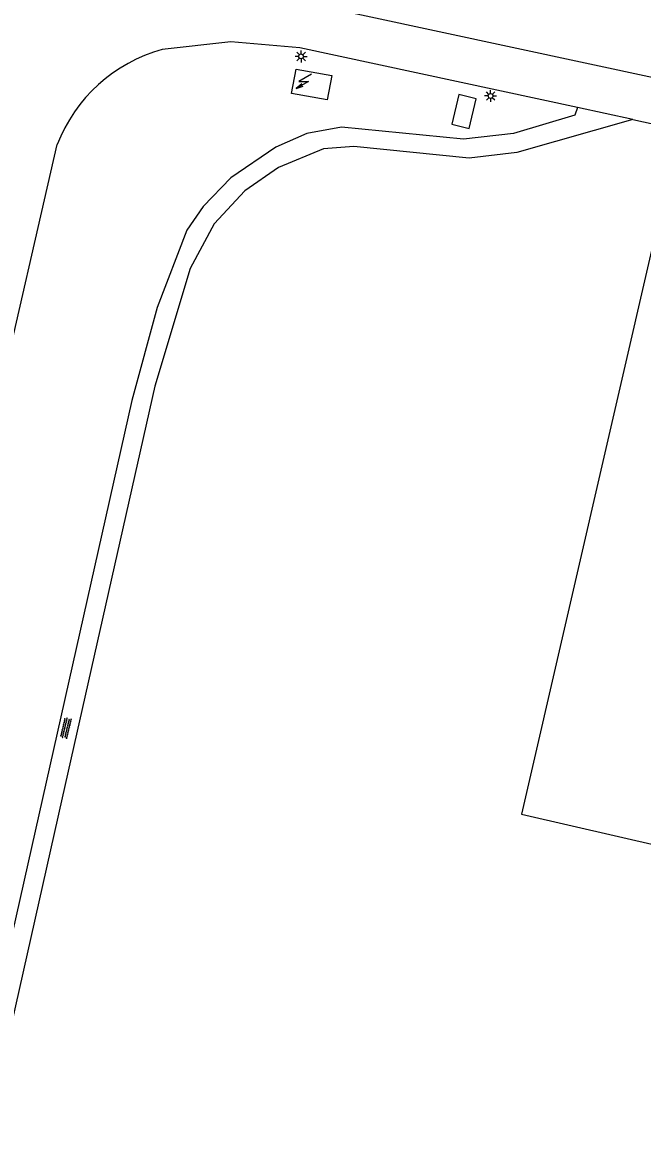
# Model space of a CAD drawing. Extents: x 124000 to 129000, y 395500 to 397503.
# Drawn here: x 128671.7 to 128736.6, y 396860.8 to 396978.7 of the extents above; entities that cross this region are included whole.
import ezdxf

# ---------------------------------------------------------------- set-up
doc = ezdxf.new("R2010")
doc.units = 0
for name, color, linetype in [('gg-bbg-bijgebouw', 7, 'Continuous'), ('gg-bbg-hoofdgebouw', 7, 'Continuous'), ('gg-knt-onverhard', 7, 'Continuous'), ('gg-knt-verharding', 7, 'Continuous'), ('gt-symb-lichtmast', 7, 'Continuous'), ('gt-symb-overige verharding', 7, 'Continuous'), ('gt-symb-trafo symbool', 7, 'Continuous')]:
    doc.layers.add(name, color=color, linetype=linetype)

# ---------------------------------------------------------------- blocks, each defined once
blk = doc.blocks.new('gt0-OVH')
at = {"layer": 'gt-symb-overige verharding'}
for points in [[(-0.97, 0.3), (-0.97, 0.31), (-0.96, 0.32), (-0.97, 0.33), (-0.97, 0.34), (-0.98, 0.35), (-0.99, 0.35), (-1, 0.36), (-1.01, 0.35), (-1.02, 0.35), (-1.03, 0.34), (-1.03, 0.33), (-1.04, 0.32), (-1.03, 0.31), (-1.03, 0.3), (-1.02, 0.29), (-1.01, 0.29), (-1, 0.28), (-0.99, 0.29), (-0.98, 0.29)], [(-0.87, 0.11), (-0.87, 0.12), (-0.86, 0.13), (-0.87, 0.14), (-0.87, 0.15), (-0.88, 0.16), (-0.89, 0.16), (-0.9, 0.16), (-0.91, 0.16), (-0.92, 0.16), (-0.93, 0.15), (-0.93, 0.14), (-0.94, 0.13), (-0.93, 0.12), (-0.93, 0.11), (-0.92, 0.1), (-0.91, 0.09), (-0.9, 0.09), (-0.89, 0.09), (-0.88, 0.1)], [(-0.77, 0.3), (-0.77, 0.31), (-0.76, 0.32), (-0.77, 0.33), (-0.77, 0.34), (-0.78, 0.35), (-0.79, 0.35), (-0.8, 0.36), (-0.81, 0.35), (-0.82, 0.35), (-0.83, 0.34), (-0.83, 0.33), (-0.84, 0.32), (-0.83, 0.31), (-0.83, 0.3), (-0.82, 0.29), (-0.81, 0.29), (-0.8, 0.28), (-0.79, 0.29), (-0.78, 0.29)], [(-0.67, 0.11), (-0.67, 0.12), (-0.66, 0.13), (-0.67, 0.14), (-0.67, 0.15), (-0.68, 0.16), (-0.69, 0.16), (-0.7, 0.16), (-0.71, 0.16), (-0.72, 0.16), (-0.73, 0.15), (-0.73, 0.14), (-0.74, 0.13), (-0.73, 0.12), (-0.73, 0.11), (-0.72, 0.1), (-0.71, 0.09), (-0.7, 0.09), (-0.69, 0.09), (-0.68, 0.1)], [(-0.57, 0.3), (-0.57, 0.31), (-0.56, 0.32), (-0.57, 0.33), (-0.57, 0.34), (-0.58, 0.35), (-0.59, 0.35), (-0.6, 0.36), (-0.61, 0.35), (-0.62, 0.35), (-0.63, 0.34), (-0.63, 0.33), (-0.64, 0.32), (-0.63, 0.31), (-0.63, 0.3), (-0.62, 0.29), (-0.61, 0.29), (-0.6, 0.28), (-0.59, 0.29), (-0.58, 0.29)], [(-0.47, 0.11), (-0.47, 0.12), (-0.46, 0.13), (-0.47, 0.14), (-0.47, 0.15), (-0.48, 0.16), (-0.49, 0.16), (-0.5, 0.16), (-0.51, 0.16), (-0.52, 0.16), (-0.53, 0.15), (-0.53, 0.14), (-0.54, 0.13), (-0.53, 0.12), (-0.53, 0.11), (-0.52, 0.1), (-0.51, 0.09), (-0.5, 0.09), (-0.49, 0.09), (-0.48, 0.1)], [(-0.37, 0.3), (-0.37, 0.31), (-0.36, 0.32), (-0.37, 0.33), (-0.37, 0.34), (-0.38, 0.35), (-0.39, 0.35), (-0.4, 0.36), (-0.41, 0.35), (-0.42, 0.35), (-0.43, 0.34), (-0.43, 0.33), (-0.44, 0.32), (-0.43, 0.31), (-0.43, 0.3), (-0.42, 0.29), (-0.41, 0.29), (-0.4, 0.28), (-0.39, 0.29), (-0.38, 0.29)], [(-0.27, 0.11), (-0.27, 0.12), (-0.26, 0.13), (-0.27, 0.14), (-0.27, 0.15), (-0.28, 0.16), (-0.29, 0.16), (-0.3, 0.16), (-0.31, 0.16), (-0.32, 0.16), (-0.33, 0.15), (-0.33, 0.14), (-0.34, 0.13), (-0.33, 0.12), (-0.33, 0.11), (-0.32, 0.1), (-0.31, 0.09), (-0.3, 0.09), (-0.29, 0.09), (-0.28, 0.1)], [(-0.17, 0.3), (-0.17, 0.31), (-0.16, 0.32), (-0.17, 0.33), (-0.17, 0.34), (-0.18, 0.35), (-0.19, 0.35), (-0.2, 0.36), (-0.21, 0.35), (-0.22, 0.35), (-0.23, 0.34), (-0.23, 0.33), (-0.24, 0.32), (-0.23, 0.31), (-0.23, 0.3), (-0.22, 0.29), (-0.21, 0.29), (-0.2, 0.28), (-0.19, 0.29), (-0.18, 0.29)], [(-0.07, 0.11), (-0.07, 0.12), (-0.06, 0.13), (-0.07, 0.14), (-0.07, 0.15), (-0.08, 0.16), (-0.09, 0.16), (-0.1, 0.16), (-0.11, 0.16), (-0.12, 0.16), (-0.13, 0.15), (-0.13, 0.14), (-0.14, 0.13), (-0.13, 0.12), (-0.13, 0.11), (-0.12, 0.1), (-0.11, 0.09), (-0.1, 0.09), (-0.09, 0.09), (-0.08, 0.1)], [(0.03, 0.3), (0.03, 0.31), (0.04, 0.32), (0.03, 0.33), (0.03, 0.34), (0.02, 0.35), (0.01, 0.35), (0, 0.36), (-0.01, 0.35), (-0.02, 0.35), (-0.03, 0.34), (-0.03, 0.33), (-0.04, 0.32), (-0.03, 0.31), (-0.03, 0.3), (-0.02, 0.29), (-0.01, 0.29), (0, 0.28), (0.01, 0.29), (0.02, 0.29)], [(0.13, 0.11), (0.13, 0.12), (0.14, 0.13), (0.13, 0.14), (0.13, 0.15), (0.12, 0.16), (0.11, 0.16), (0.1, 0.16), (0.09, 0.16), (0.08, 0.16), (0.07, 0.15), (0.07, 0.14), (0.06, 0.13), (0.07, 0.12), (0.07, 0.11), (0.08, 0.1), (0.09, 0.09), (0.1, 0.09), (0.11, 0.09), (0.12, 0.1)], [(0.23, 0.3), (0.23, 0.31), (0.24, 0.32), (0.23, 0.33), (0.23, 0.34), (0.22, 0.35), (0.21, 0.35), (0.2, 0.36), (0.19, 0.35), (0.18, 0.35), (0.17, 0.34), (0.17, 0.33), (0.16, 0.32), (0.17, 0.31), (0.17, 0.3), (0.18, 0.29), (0.19, 0.29), (0.2, 0.28), (0.21, 0.29), (0.22, 0.29)], [(0.33, 0.11), (0.33, 0.12), (0.34, 0.13), (0.33, 0.14), (0.33, 0.15), (0.32, 0.16), (0.31, 0.16), (0.3, 0.16), (0.29, 0.16), (0.28, 0.16), (0.27, 0.15), (0.27, 0.14), (0.26, 0.13), (0.27, 0.12), (0.27, 0.11), (0.28, 0.1), (0.29, 0.09), (0.3, 0.09), (0.31, 0.09), (0.32, 0.1)], [(0.43, 0.3), (0.43, 0.31), (0.44, 0.32), (0.43, 0.33), (0.43, 0.34), (0.42, 0.35), (0.41, 0.35), (0.4, 0.36), (0.39, 0.35), (0.38, 0.35), (0.37, 0.34), (0.37, 0.33), (0.36, 0.32), (0.37, 0.31), (0.37, 0.3), (0.38, 0.29), (0.39, 0.29), (0.4, 0.28), (0.41, 0.29), (0.42, 0.29)], [(0.53, 0.11), (0.53, 0.12), (0.54, 0.13), (0.53, 0.14), (0.53, 0.15), (0.52, 0.16), (0.51, 0.16), (0.5, 0.16), (0.49, 0.16), (0.48, 0.16), (0.47, 0.15), (0.47, 0.14), (0.46, 0.13), (0.47, 0.12), (0.47, 0.11), (0.48, 0.1), (0.49, 0.09), (0.5, 0.09), (0.51, 0.09), (0.52, 0.1)], [(0.63, 0.3), (0.63, 0.31), (0.64, 0.32), (0.63, 0.33), (0.63, 0.34), (0.62, 0.35), (0.61, 0.35), (0.6, 0.36), (0.59, 0.35), (0.58, 0.35), (0.57, 0.34), (0.57, 0.33), (0.56, 0.32), (0.57, 0.31), (0.57, 0.3), (0.58, 0.29), (0.59, 0.29), (0.6, 0.28), (0.61, 0.29), (0.62, 0.29)], [(0.73, 0.11), (0.73, 0.12), (0.74, 0.13), (0.73, 0.14), (0.73, 0.15), (0.72, 0.16), (0.71, 0.16), (0.7, 0.16), (0.69, 0.16), (0.68, 0.16), (0.67, 0.15), (0.67, 0.14), (0.66, 0.13), (0.67, 0.12), (0.67, 0.11), (0.68, 0.1), (0.69, 0.09), (0.7, 0.09), (0.71, 0.09), (0.72, 0.1)], [(0.83, 0.3), (0.83, 0.31), (0.84, 0.32), (0.83, 0.33), (0.83, 0.34), (0.82, 0.35), (0.81, 0.35), (0.8, 0.36), (0.79, 0.35), (0.78, 0.35), (0.77, 0.34), (0.77, 0.33), (0.76, 0.32), (0.77, 0.31), (0.77, 0.3), (0.78, 0.29), (0.79, 0.29), (0.8, 0.28), (0.81, 0.29), (0.82, 0.29)], [(0.93, 0.11), (0.93, 0.12), (0.94, 0.13), (0.93, 0.14), (0.93, 0.15), (0.92, 0.16), (0.91, 0.16), (0.9, 0.16), (0.89, 0.16), (0.88, 0.16), (0.87, 0.15), (0.87, 0.14), (0.86, 0.13), (0.87, 0.12), (0.87, 0.11), (0.88, 0.1), (0.89, 0.09), (0.9, 0.09), (0.91, 0.09), (0.92, 0.1)], [(1.03, 0.3), (1.03, 0.31), (1.04, 0.32), (1.03, 0.33), (1.03, 0.34), (1.02, 0.35), (1.01, 0.35), (1, 0.36), (0.99, 0.35), (0.98, 0.35), (0.97, 0.34), (0.97, 0.33), (0.96, 0.32), (0.97, 0.31), (0.97, 0.3), (0.98, 0.29), (0.99, 0.29), (1, 0.28), (1.01, 0.29), (1.02, 0.29)], [(-0.97, -0.14), (-0.97, -0.13), (-0.96, -0.12), (-0.97, -0.11), (-0.97, -0.1), (-0.98, -0.09), (-0.99, -0.09), (-1, -0.08), (-1.01, -0.09), (-1.02, -0.09), (-1.03, -0.1), (-1.03, -0.11), (-1.04, -0.12), (-1.03, -0.13), (-1.03, -0.14), (-1.02, -0.15), (-1.01, -0.15), (-1, -0.16), (-0.99, -0.15), (-0.98, -0.15)], [(-0.87, -0.33), (-0.87, -0.32), (-0.86, -0.31), (-0.87, -0.3), (-0.87, -0.29), (-0.88, -0.28), (-0.89, -0.28), (-0.9, -0.28), (-0.91, -0.28), (-0.92, -0.28), (-0.93, -0.29), (-0.93, -0.3), (-0.94, -0.31), (-0.93, -0.32), (-0.93, -0.33), (-0.92, -0.34), (-0.91, -0.35), (-0.9, -0.35), (-0.89, -0.35), (-0.88, -0.34)], [(-0.77, -0.14), (-0.77, -0.13), (-0.76, -0.12), (-0.77, -0.11), (-0.77, -0.1), (-0.78, -0.09), (-0.79, -0.09), (-0.8, -0.08), (-0.81, -0.09), (-0.82, -0.09), (-0.83, -0.1), (-0.83, -0.11), (-0.84, -0.12), (-0.83, -0.13), (-0.83, -0.14), (-0.82, -0.15), (-0.81, -0.15), (-0.8, -0.16), (-0.79, -0.15), (-0.78, -0.15)], [(-0.67, -0.33), (-0.67, -0.32), (-0.66, -0.31), (-0.67, -0.3), (-0.67, -0.29), (-0.68, -0.28), (-0.69, -0.28), (-0.7, -0.28), (-0.71, -0.28), (-0.72, -0.28), (-0.73, -0.29), (-0.73, -0.3), (-0.74, -0.31), (-0.73, -0.32), (-0.73, -0.33), (-0.72, -0.34), (-0.71, -0.35), (-0.7, -0.35), (-0.69, -0.35), (-0.68, -0.34)], [(-0.57, -0.14), (-0.57, -0.13), (-0.56, -0.12), (-0.57, -0.11), (-0.57, -0.1), (-0.58, -0.09), (-0.59, -0.09), (-0.6, -0.08), (-0.61, -0.09), (-0.62, -0.09), (-0.63, -0.1), (-0.63, -0.11), (-0.64, -0.12), (-0.63, -0.13), (-0.63, -0.14), (-0.62, -0.15), (-0.61, -0.15), (-0.6, -0.16), (-0.59, -0.15), (-0.58, -0.15)], [(-0.47, -0.33), (-0.47, -0.32), (-0.46, -0.31), (-0.47, -0.3), (-0.47, -0.29), (-0.48, -0.28), (-0.49, -0.28), (-0.5, -0.28), (-0.51, -0.28), (-0.52, -0.28), (-0.53, -0.29), (-0.53, -0.3), (-0.54, -0.31), (-0.53, -0.32), (-0.53, -0.33), (-0.52, -0.34), (-0.51, -0.35), (-0.5, -0.35), (-0.49, -0.35), (-0.48, -0.34)], [(-0.37, -0.14), (-0.37, -0.13), (-0.36, -0.12), (-0.37, -0.11), (-0.37, -0.1), (-0.38, -0.09), (-0.39, -0.09), (-0.4, -0.08), (-0.41, -0.09), (-0.42, -0.09), (-0.43, -0.1), (-0.43, -0.11), (-0.44, -0.12), (-0.43, -0.13), (-0.43, -0.14), (-0.42, -0.15), (-0.41, -0.15), (-0.4, -0.16), (-0.39, -0.15), (-0.38, -0.15)], [(-0.27, -0.33), (-0.27, -0.32), (-0.26, -0.31), (-0.27, -0.3), (-0.27, -0.29), (-0.28, -0.28), (-0.29, -0.28), (-0.3, -0.28), (-0.31, -0.28), (-0.32, -0.28), (-0.33, -0.29), (-0.33, -0.3), (-0.34, -0.31), (-0.33, -0.32), (-0.33, -0.33), (-0.32, -0.34), (-0.31, -0.35), (-0.3, -0.35), (-0.29, -0.35), (-0.28, -0.34)], [(-0.17, -0.14), (-0.17, -0.13), (-0.16, -0.12), (-0.17, -0.11), (-0.17, -0.1), (-0.18, -0.09), (-0.19, -0.09), (-0.2, -0.08), (-0.21, -0.09), (-0.22, -0.09), (-0.23, -0.1), (-0.23, -0.11), (-0.24, -0.12), (-0.23, -0.13), (-0.23, -0.14), (-0.22, -0.15), (-0.21, -0.15), (-0.2, -0.16), (-0.19, -0.15), (-0.18, -0.15)], [(-0.07, -0.33), (-0.07, -0.32), (-0.06, -0.31), (-0.07, -0.3), (-0.07, -0.29), (-0.08, -0.28), (-0.09, -0.28), (-0.1, -0.28), (-0.11, -0.28), (-0.12, -0.28), (-0.13, -0.29), (-0.13, -0.3), (-0.14, -0.31), (-0.13, -0.32), (-0.13, -0.33), (-0.12, -0.34), (-0.11, -0.35), (-0.1, -0.35), (-0.09, -0.35), (-0.08, -0.34)], [(0.03, -0.14), (0.03, -0.13), (0.04, -0.12), (0.03, -0.11), (0.03, -0.1), (0.02, -0.09), (0.01, -0.09), (0, -0.08), (-0.01, -0.09), (-0.02, -0.09), (-0.03, -0.1), (-0.03, -0.11), (-0.04, -0.12), (-0.03, -0.13), (-0.03, -0.14), (-0.02, -0.15), (-0.01, -0.15), (0, -0.16), (0.01, -0.15), (0.02, -0.15)], [(0.13, -0.33), (0.13, -0.32), (0.14, -0.31), (0.13, -0.3), (0.13, -0.29), (0.12, -0.28), (0.11, -0.28), (0.1, -0.28), (0.09, -0.28), (0.08, -0.28), (0.07, -0.29), (0.07, -0.3), (0.06, -0.31), (0.07, -0.32), (0.07, -0.33), (0.08, -0.34), (0.09, -0.35), (0.1, -0.35), (0.11, -0.35), (0.12, -0.34)], [(0.23, -0.14), (0.23, -0.13), (0.24, -0.12), (0.23, -0.11), (0.23, -0.1), (0.22, -0.09), (0.21, -0.09), (0.2, -0.08), (0.19, -0.09), (0.18, -0.09), (0.17, -0.1), (0.17, -0.11), (0.16, -0.12), (0.17, -0.13), (0.17, -0.14), (0.18, -0.15), (0.19, -0.15), (0.2, -0.16), (0.21, -0.15), (0.22, -0.15)], [(0.33, -0.33), (0.33, -0.32), (0.34, -0.31), (0.33, -0.3), (0.33, -0.29), (0.32, -0.28), (0.31, -0.28), (0.3, -0.28), (0.29, -0.28), (0.28, -0.28), (0.27, -0.29), (0.27, -0.3), (0.26, -0.31), (0.27, -0.32), (0.27, -0.33), (0.28, -0.34), (0.29, -0.35), (0.3, -0.35), (0.31, -0.35), (0.32, -0.34)], [(0.43, -0.14), (0.43, -0.13), (0.44, -0.12), (0.43, -0.11), (0.43, -0.1), (0.42, -0.09), (0.41, -0.09), (0.4, -0.08), (0.39, -0.09), (0.38, -0.09), (0.37, -0.1), (0.37, -0.11), (0.36, -0.12), (0.37, -0.13), (0.37, -0.14), (0.38, -0.15), (0.39, -0.15), (0.4, -0.16), (0.41, -0.15), (0.42, -0.15)], [(0.53, -0.33), (0.53, -0.32), (0.54, -0.31), (0.53, -0.3), (0.53, -0.29), (0.52, -0.28), (0.51, -0.28), (0.5, -0.28), (0.49, -0.28), (0.48, -0.28), (0.47, -0.29), (0.47, -0.3), (0.46, -0.31), (0.47, -0.32), (0.47, -0.33), (0.48, -0.34), (0.49, -0.35), (0.5, -0.35), (0.51, -0.35), (0.52, -0.34)], [(0.63, -0.14), (0.63, -0.13), (0.64, -0.12), (0.63, -0.11), (0.63, -0.1), (0.62, -0.09), (0.61, -0.09), (0.6, -0.08), (0.59, -0.09), (0.58, -0.09), (0.57, -0.1), (0.57, -0.11), (0.56, -0.12), (0.57, -0.13), (0.57, -0.14), (0.58, -0.15), (0.59, -0.15), (0.6, -0.16), (0.61, -0.15), (0.62, -0.15)], [(0.73, -0.33), (0.73, -0.32), (0.74, -0.31), (0.73, -0.3), (0.73, -0.29), (0.72, -0.28), (0.71, -0.28), (0.7, -0.28), (0.69, -0.28), (0.68, -0.28), (0.67, -0.29), (0.67, -0.3), (0.66, -0.31), (0.67, -0.32), (0.67, -0.33), (0.68, -0.34), (0.69, -0.35), (0.7, -0.35), (0.71, -0.35), (0.72, -0.34)], [(0.83, -0.14), (0.83, -0.13), (0.84, -0.12), (0.83, -0.11), (0.83, -0.1), (0.82, -0.09), (0.81, -0.09), (0.8, -0.08), (0.79, -0.09), (0.78, -0.09), (0.77, -0.1), (0.77, -0.11), (0.76, -0.12), (0.77, -0.13), (0.77, -0.14), (0.78, -0.15), (0.79, -0.15), (0.8, -0.16), (0.81, -0.15), (0.82, -0.15)], [(0.93, -0.33), (0.93, -0.32), (0.94, -0.31), (0.93, -0.3), (0.93, -0.29), (0.92, -0.28), (0.91, -0.28), (0.9, -0.28), (0.89, -0.28), (0.88, -0.28), (0.87, -0.29), (0.87, -0.3), (0.86, -0.31), (0.87, -0.32), (0.87, -0.33), (0.88, -0.34), (0.89, -0.35), (0.9, -0.35), (0.91, -0.35), (0.92, -0.34)], [(1.03, -0.14), (1.03, -0.13), (1.04, -0.12), (1.03, -0.11), (1.03, -0.1), (1.02, -0.09), (1.01, -0.09), (1, -0.08), (0.99, -0.09), (0.98, -0.09), (0.97, -0.1), (0.97, -0.11), (0.96, -0.12), (0.97, -0.13), (0.97, -0.14), (0.98, -0.15), (0.99, -0.15), (1, -0.16), (1.01, -0.15), (1.02, -0.15)]]:
    blk.add_lwpolyline(points, close=True, dxfattribs=at)
blk = doc.blocks.new('gt0-LMAST')
at = {"layer": 'gt-symb-lichtmast'}
for p, q in [((-0.18, 0.17), (-0.45, 0.44)), ((-0.01, 0.25), (-0.01, 0.62)), ((0.17, 0.17), (0.44, 0.44)), ((-0.26, 0), (-0.63, 0)), ((-0.18, -0.18), (-0.45, -0.45)), ((-0.01, -0.25), (-0.01, -0.63)), ((0.44, -0.45), (0.17, -0.18)), ((0.24, 0), (0.62, 0))]:
    blk.add_line(p, q, dxfattribs=at)
blk.add_circle((-0.01, 0), 0.25, dxfattribs=at)
blk = doc.blocks.new('gt0-HSP')
at = {"layer": 'gt-symb-trafo symbool'}
for points in [[(0.77, 0.75), (-0.53, 0), (0.47, 0), (-0.83, -0.75)], [(-0.22, -0.24), (-0.83, -0.75), (-0.08, -0.48)]]:
    blk.add_lwpolyline(points, dxfattribs=at)

msp = doc.modelspace()

# ---------------------------------------------------------------- linework, layer by layer
at = {"layer": 'gg-bbg-bijgebouw'}
for points in [[(128699.85, 396971.26), (128700.34, 396973.81), (128704.07, 396973.12), (128703.59, 396970.57), (128699.85, 396971.26)], [(128719.22, 396970.69), (128717.4, 396971.13), (128716.65, 396968.03), (128718.47, 396967.59), (128719.22, 396970.69)]]:
    msp.add_lwpolyline(points, dxfattribs=at)
at = {"layer": 'gg-bbg-hoofdgebouw'}
msp.add_lwpolyline([(128753.24, 396954.05), (128738.23, 396957.54), (128723.96, 396895.73), (128738.99, 396892.27), (128739, 396892.31)], dxfattribs=at)
at = {"layer": 'gg-knt-onverhard'}
for points in [[(128729.83, 396969.77), (128729.55, 396968.98), (128723.12, 396967.05), (128717.88, 396966.48), (128705.11, 396967.73), (128701.47, 396967.05), (128698.22, 396965.64), (128693.49, 396962.43), (128690.59, 396959.4), (128688.89, 396956.92), (128685.77, 396948.82), (128683.12, 396939.08), (128664.75, 396857.39), (128664.29, 396851.28), (128655.46, 396834.46), (128652.93, 396826.96), (128632.74, 396739)], [(128735.63, 396968.52), (128723.49, 396965.07), (128718.47, 396964.46), (128706.39, 396965.7), (128703.22, 396965.45), (128698.49, 396963.51), (128694.96, 396961.04), (128691.74, 396957.59), (128689.23, 396952.9), (128685.54, 396940.58), (128675.83, 396897.46)], [(128675.83, 396897.46), (128666.77, 396857.26), (128666.23, 396852.84), (128667.12, 396848.02), (128668.74, 396844.87), (128671.23, 396841.74), (128675.79, 396837.71), (128678.2, 396836.34), (128696.01, 396831.7), (128769.4, 396815.39)]]:
    msp.add_lwpolyline(points, dxfattribs=at)
at = {"layer": 'gg-knt-verharding'}
for p, q in [((128735.63, 396968.52), (128729.83, 396969.77)), ((128735.63, 396968.52), (128787.59, 396957.23)), ((128602.48, 396648.68), (128675.29, 396965.89))]:
    msp.add_line(p, q, dxfattribs=at)
for points in [[(128800.15, 396964.54), (128802.6, 396969.37), (128803.41, 396974.29), (128802.22, 396979.14), (128799.94, 396983.58), (128796.71, 396987.38), (128792.4, 396989.91), (128787.53, 396990.99), (128784.3, 396990.95), (128747.16, 396974.22), (128742.44, 396972.62), (128738.3, 396972.77), (128700.04, 396980.98), (128692.89, 396983.86), (128686.72, 396988.48)], [(128729.83, 396969.77), (128700.72, 396976.03), (128693.51, 396976.67), (128686.31, 396975.85)]]:
    msp.add_lwpolyline(points, dxfattribs=at)
msp.add_arc((128690.7, 396959.92), 16.53, 105.4013, 158.8139, dxfattribs=at)

# ---------------------------------------------------------------- block references
at = {"layer": 'gt-symb-lichtmast'}
for p in [(128700.87, 396975.14), (128720.73, 396970.99)]:
    msp.add_blockref('gt0-LMAST', p, dxfattribs=at)
at = {"layer": 'gt-symb-overige verharding', "rotation": -103.46677689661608}
msp.add_blockref('gt0-OVH', (128676.21, 396904.76), dxfattribs=at)
at = {"layer": 'gt-symb-trafo symbool'}
msp.add_blockref('gt0-HSP', (128701.17, 396972.51), dxfattribs=at)

doc.saveas('drawing.dxf')
